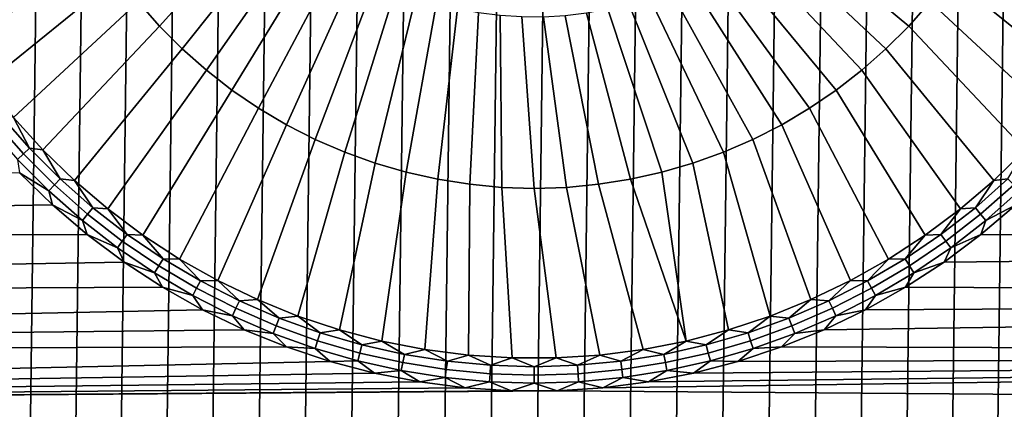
# Model space of a CAD drawing. Header units: metres. Extents: x -109 to 109, y -342 to 66.
# Tile 309 of 512: x -4.75 to 4.34, y -14.34 to -10.75. Entities that reach past the tile are written whole.
import ezdxf

# ---------------------------------------------------------------- set-up
doc = ezdxf.new("R2010")
doc.units = ezdxf.units.M
doc.layers.add('solid_K_24_62_16_000B91', color=7, linetype='CONTINUOUS')

msp = doc.modelspace()

# ---------------------------------------------------------------- linework, layer by layer
at = {"layer": 'solid_K_24_62_16_000B91'}
for points in [[(-1.283842, -16.951452, -67), (-0.855638, 16.978449, -67), (-0.427724, 16.994635, -67), (-0.855624, -16.978451, -67)], [(-0.855624, -16.978451, -67), (-0.427724, 16.994635, -67), (0, 17, -67), (-0.427716, -16.994635, -67)], [(0.427716, 16.994635, -67), (0, -17, -67), (-0.427716, -16.994635, -67), (0, 17, -67)], [(0.855624, 16.978451, -67), (0.427724, -16.994635, -67), (0, -17, -67), (0.427716, 16.994635, -67)], [(-2.565308, -16.805328, -67), (-2.139079, 16.864885, -67), (-1.711715, 16.913599, -67), (-2.139055, -16.864889, -67)], [(-2.139055, -16.864889, -67), (-1.711715, 16.913599, -67), (-1.283861, 16.951452, -67), (-1.711693, -16.913601, -67)], [(-1.711693, -16.913601, -67), (-1.283861, 16.951452, -67), (-0.855638, 16.978449, -67), (-1.283842, -16.951452, -67)], [(1.283842, 16.951452, -67), (0.855638, -16.978449, -67), (0.427724, -16.994635, -67), (0.855624, 16.978451, -67)], [(1.711693, 16.913601, -67), (1.283861, -16.951452, -67), (0.855638, -16.978449, -67), (1.283842, 16.951452, -67)], [(2.139055, 16.864889, -67), (1.711715, -16.913599, -67), (1.283861, -16.951452, -67), (1.711693, 16.913601, -67)], [(-3.413546, -16.653755, -67), (-2.99035, 16.734928, -67), (-2.565332, 16.805325, -67), (-2.990326, -16.734932, -67)], [(-2.990326, -16.734932, -67), (-2.565332, 16.805325, -67), (-2.139079, 16.864885, -67), (-2.565308, -16.805328, -67)], [(2.565308, 16.805328, -67), (2.139079, -16.864885, -67), (1.711715, -16.913599, -67), (2.139055, 16.864889, -67)], [(2.990326, 16.734932, -67), (2.565332, -16.805325, -67), (2.139079, -16.864885, -67), (2.565308, 16.805328, -67)], [(-3.834734, -16.561848, -67), (-3.413569, 16.653751, -67), (-2.99035, 16.734928, -67), (-3.413546, -16.653755, -67)], [(3.413546, 16.653755, -67), (2.99035, -16.734928, -67), (2.565332, -16.805325, -67), (2.990326, 16.734932, -67)], [(-4.253493, -16.459272, -67), (-3.834755, 16.561844, -67), (-3.413569, 16.653751, -67), (-3.834734, -16.561848, -67)], [(3.834734, 16.561848, -67), (3.413569, -16.653751, -67), (2.99035, -16.734928, -67), (3.413546, 16.653755, -67)], [(-4.669421, -16.346148, -67), (-4.253512, 16.459269, -67), (-3.834755, 16.561844, -67), (-4.253493, -16.459272, -67)], [(4.253493, 16.459272, -67), (3.834755, -16.561844, -67), (3.413569, -16.653751, -67), (3.834734, 16.561848, -67)], [(-5.082287, -16.222525, -67), (-4.669439, 16.346142, -67), (-4.253512, 16.459269, -67), (-4.669421, -16.346148, -67)], [(4.669421, 16.346148, -67), (4.253512, -16.459269, -67), (3.834755, -16.561844, -67), (4.253493, 16.459272, -67)], [(-5.491698, -16.088545, -67), (-5.082304, 16.222519, -67), (-4.669439, 16.346142, -67), (-5.082287, -16.222525, -67)], [(5.082287, 16.222525, -67), (4.669439, -16.346142, -67), (4.253512, -16.459269, -67), (4.669421, 16.346148, -67)], [(-3.457194, -10.811454, 85.244499), (-2.394037, -9.635666, 85.401207), (-2.520067, -9.480295, 85.401207), (-3.654223, -10.587968, 85.244499)], [(-3.246521, -11.022126, 85.244499), (-2.258443, -9.782765, 85.401207), (-2.394037, -9.635666, 85.401207), (-3.457194, -10.811454, 85.244499)], [(3.654223, -10.587968, 85.244499), (2.376152, -9.656165, 85.401207), (2.239299, -9.802094, 85.401207), (3.457194, -10.811454, 85.244499)], [(-3.023036, -11.219155, 85.244499), (-2.113828, -9.921005, 85.401207), (-2.258443, -9.782765, 85.401207), (-3.246521, -11.022126, 85.244499)], [(3.457194, -10.811454, 85.244499), (2.239299, -9.802094, 85.401207), (2.093501, -9.939086, 85.401207), (3.246521, -11.022126, 85.244499)], [(-4.155957, -9.849689, 85.244499), (-5.49601, -10.660227, 85.026184), (-5.286402, -11.005999, 85.026184), (-4.004295, -10.106135, 85.244499)], [(4.155957, -9.849689, 85.244499), (4.004295, -10.106135, 85.244499), (5.286402, -11.005999, 85.026184), (5.49601, -10.660227, 85.026184)], [(-2.787621, -11.401762, 85.244499), (-1.960769, -10.049834, 85.401207), (-2.113828, -9.921005, 85.401207), (-3.023036, -11.219155, 85.244499)], [(3.246521, -11.022126, 85.244499), (2.093501, -9.939086, 85.401207), (1.93934, -10.066594, 85.401207), (3.023036, -11.219155, 85.244499)], [(-2.541203, -11.569227, 85.244499), (-1.799877, -10.168736, 85.401207), (-1.960769, -10.049834, 85.401207), (-2.787621, -11.401762, 85.244499)], [(3.023036, -11.219155, 85.244499), (1.93934, -10.066594, 85.401207), (1.777432, -10.184109, 85.401207), (2.787621, -11.401762, 85.244499)], [(-4.004295, -10.106135, 85.244499), (-5.286402, -11.005999, 85.026184), (-5.05507, -11.337629, 85.026184), (-3.83683, -10.352552, 85.244499)], [(-2.284757, -11.720889, 85.244499), (-1.631795, -10.277237, 85.401207), (-1.799877, -10.168736, 85.401207), (-2.541203, -11.569227, 85.244499)], [(4.004295, -10.106135, 85.244499), (3.83683, -10.352552, 85.244499), (5.05507, -11.337629, 85.026184), (5.286402, -11.005999, 85.026184)], [(2.787621, -11.401762, 85.244499), (1.777432, -10.184109, 85.401207), (1.608424, -10.291161, 85.401207), (2.541203, -11.569227, 85.244499)], [(-3.83683, -10.352552, 85.244499), (-5.05507, -11.337629, 85.026184), (-4.802967, -11.653757, 85.026184), (-3.654223, -10.587968, 85.244499)], [(-2.019294, -11.85615, 85.244499), (-1.457195, -10.374903, 85.401207), (-1.631795, -10.277237, 85.401207), (-2.284757, -11.720889, 85.244499)], [(2.541203, -11.569227, 85.244499), (1.608424, -10.291161, 85.401207), (1.432991, -10.387322, 85.401207), (2.284757, -11.720889, 85.244499)], [(3.83683, -10.352552, 85.244499), (3.654223, -10.587968, 85.244499), (4.802967, -11.653757, 85.026184), (5.05507, -11.337629, 85.026184)], [(-1.745861, -11.974474, 85.244499), (-1.276774, -10.461344, 85.401207), (-1.457195, -10.374903, 85.401207), (-2.019294, -11.85615, 85.244499)], [(2.284757, -11.720889, 85.244499), (1.432991, -10.387322, 85.401207), (1.251833, -10.47221, 85.401207), (2.019294, -11.85615, 85.244499)], [(-1.465539, -12.075397, 85.244499), (-1.091252, -10.536215, 85.401207), (-1.276774, -10.461344, 85.401207), (-1.745861, -11.974474, 85.244499)], [(-1.179433, -12.158518, 85.244499), (-0.901372, -10.599216, 85.401207), (-1.091252, -10.536215, 85.401207), (-1.465539, -12.075397, 85.244499)], [(2.019294, -11.85615, 85.244499), (1.251833, -10.47221, 85.401207), (1.065675, -10.545484, 85.401207), (1.745861, -11.974474, 85.244499)], [(-3.654223, -10.587968, 85.244499), (-4.802967, -11.653757, 85.026184), (-4.531126, -11.953083, 85.026184), (-3.457194, -10.811454, 85.244499)], [(-0.888671, -12.223511, 85.244499), (-0.70789, -10.650097, 85.401207), (-0.901372, -10.599216, 85.401207), (-1.179433, -12.158518, 85.244499)], [(1.465539, -12.075397, 85.244499), (0.87526, -10.606852, 85.401207), (0.681349, -10.656067, 85.401207), (1.179433, -12.158518, 85.244499)], [(1.745861, -11.974474, 85.244499), (1.065675, -10.545484, 85.401207), (0.87526, -10.606852, 85.401207), (1.465539, -12.075397, 85.244499)], [(3.654223, -10.587968, 85.244499), (3.457194, -10.811454, 85.244499), (4.531126, -11.953083, 85.026184), (4.802967, -11.653757, 85.026184)], [(-0.594403, -12.270119, 85.244499), (-0.511581, -10.688654, 85.401207), (-0.70789, -10.650097, 85.401207), (-0.888671, -12.223511, 85.244499)], [(-0.297789, -12.298157, 85.244499), (-0.313228, -10.714732, 85.401207), (-0.511581, -10.688654, 85.401207), (-0.594403, -12.270119, 85.244499)], [(0, -12.307515, 85.244499), (-0.113624, -10.728229, 85.401207), (-0.313228, -10.714732, 85.401207), (-0.297789, -12.298157, 85.244499)], [(0.594403, -12.270119, 85.244499), (0.286146, -10.717308, 85.401207), (0.086433, -10.729088, 85.401207), (0.297789, -12.298157, 85.244499)], [(0.888671, -12.223511, 85.244499), (0.484715, -10.692935, 85.401207), (0.286146, -10.717308, 85.401207), (0.594403, -12.270119, 85.244499)], [(1.179433, -12.158518, 85.244499), (0.681349, -10.656067, 85.401207), (0.484715, -10.692935, 85.401207), (0.888671, -12.223511, 85.244499)], [(0.297789, -12.298157, 85.244499), (0.086433, -10.729088, 85.401207), (-0.113624, -10.728229, 85.401207), (0, -12.307515, 85.244499)], [(-3.457194, -10.811454, 85.244499), (-4.531126, -11.953083, 85.026184), (-4.240667, -12.234378, 85.026184), (-3.246521, -11.022126, 85.244499)], [(3.457194, -10.811454, 85.244499), (3.246521, -11.022126, 85.244499), (4.240667, -12.234378, 85.026184), (4.531126, -11.953083, 85.026184)], [(-3.246521, -11.022126, 85.244499), (-4.240667, -12.234378, 85.026184), (-3.932782, -12.496485, 85.026184), (-3.023036, -11.219155, 85.244499)], [(3.246521, -11.022126, 85.244499), (3.023036, -11.219155, 85.244499), (3.932782, -12.496485, 85.026184), (4.240667, -12.234378, 85.026184)], [(-3.023036, -11.219155, 85.244499), (-3.932782, -12.496485, 85.026184), (-3.608736, -12.738326, 85.026184), (-2.787621, -11.401762, 85.244499)], [(3.023036, -11.219155, 85.244499), (2.787621, -11.401762, 85.244499), (3.608736, -12.738326, 85.026184), (3.932782, -12.496485, 85.026184)], [(-2.787621, -11.401762, 85.244499), (-3.608736, -12.738326, 85.026184), (-3.269861, -12.958909, 85.026184), (-2.541203, -11.569227, 85.244499)], [(2.787621, -11.401762, 85.244499), (2.541203, -11.569227, 85.244499), (3.269861, -12.958909, 85.026184), (3.608736, -12.738326, 85.026184)], [(-2.541203, -11.569227, 85.244499), (-3.269861, -12.958909, 85.026184), (-2.917549, -13.157328, 85.026184), (-2.284757, -11.720889, 85.244499)], [(2.541203, -11.569227, 85.244499), (2.284757, -11.720889, 85.244499), (2.917549, -13.157328, 85.026184), (3.269861, -12.958909, 85.026184)], [(-4.711582, -11.989402, 84.988327), (-4.980099, -11.684828, 84.988327), (-5.037961, -11.732696, 84.960159), (-4.766323, -12.040808, 84.960159)], [(-4.655371, -11.936616, 85.010384), (-4.920685, -11.635676, 85.010384), (-4.980099, -11.684828, 84.988327), (-4.711582, -11.989402, 84.988327)], [(-4.802967, -11.653757, 85.026184), (-4.920685, -11.635676, 85.010384), (-4.655371, -11.936616, 85.010384)], [(-4.531126, -11.953083, 85.026184), (-4.802967, -11.653757, 85.026184), (-4.655371, -11.936616, 85.010384)], [(-2.284757, -11.720889, 85.244499), (-2.917549, -13.157328, 85.026184), (-2.553249, -13.332766, 85.026184), (-2.019294, -11.85615, 85.244499)], [(2.284757, -11.720889, 85.244499), (2.019294, -11.85615, 85.244499), (2.553249, -13.332766, 85.026184), (2.917549, -13.157328, 85.026184)], [(-2.019294, -11.85615, 85.244499), (-2.553249, -13.332766, 85.026184), (-2.178457, -13.484502, 85.026184), (-1.745861, -11.974474, 85.244499)], [(2.019294, -11.85615, 85.244499), (1.745861, -11.974474, 85.244499), (2.178457, -13.484502, 85.026184), (2.553249, -13.332766, 85.026184)], [(-4.42447, -12.276514, 84.988327), (-4.711582, -11.989402, 84.988327), (-4.766323, -12.040808, 84.960159), (-4.475875, -12.331255, 84.960159)], [(-4.371684, -12.220303, 85.010384), (-4.655371, -11.936616, 85.010384), (-4.711582, -11.989402, 84.988327), (-4.42447, -12.276514, 84.988327)], [(-4.531126, -11.953083, 85.026184), (-4.655371, -11.936616, 85.010384), (-4.371684, -12.220303, 85.010384)], [(-4.240667, -12.234378, 85.026184), (-4.531126, -11.953083, 85.026184), (-4.371684, -12.220303, 85.010384)], [(-1.745861, -11.974474, 85.244499), (-2.178457, -13.484502, 85.026184), (-1.794712, -13.611914, 85.026184), (-1.465539, -12.075397, 85.244499)], [(1.745861, -11.974474, 85.244499), (1.465539, -12.075397, 85.244499), (1.794712, -13.611914, 85.026184), (2.178457, -13.484502, 85.026184)], [(4.531126, -11.953083, 85.026184), (4.240667, -12.234378, 85.026184), (4.371684, -12.220303, 85.010384)], [(-4.475875, -12.331255, 84.960159), (-4.766323, -12.040808, 84.960159), (-4.748883, -12.163975, 84.926178)], [(-1.465539, -12.075397, 85.244499), (-1.794712, -13.611914, 85.026184), (-1.403594, -13.714478, 85.026184), (-1.179433, -12.158518, 85.244499)], [(1.465539, -12.075397, 85.244499), (1.179433, -12.158518, 85.244499), (1.403594, -13.714478, 85.026184), (1.794712, -13.611914, 85.026184)], [(-4.748883, -12.163975, 84.926178), (-23.530216, -12.254224, 84.926178), (-23.246613, -12.786764, 84.926178), (-4.444476, -12.458776, 84.926178)], [(-4.475875, -12.331255, 84.960159), (-4.748883, -12.163975, 84.926178), (-4.444476, -12.458776, 84.926178)], [(-1.179433, -12.158518, 85.244499), (-1.403594, -13.714478, 85.026184), (-1.006707, -13.791771, 85.026184), (-0.888671, -12.223511, 85.244499)], [(0.888671, -12.223511, 85.244499), (1.403594, -13.714478, 85.026184), (1.179433, -12.158518, 85.244499)], [(-4.070745, -12.485617, 85.010384), (-4.371684, -12.220303, 85.010384), (-4.42447, -12.276514, 84.988327), (-4.119896, -12.545032, 84.988327)], [(-4.240667, -12.234378, 85.026184), (-4.371684, -12.220303, 85.010384), (-4.070745, -12.485617, 85.010384)], [(-3.932782, -12.496485, 85.026184), (-4.240667, -12.234378, 85.026184), (-4.070745, -12.485617, 85.010384)], [(-0.888671, -12.223511, 85.244499), (-1.006707, -13.791771, 85.026184), (-0.605684, -13.843477, 85.026184), (-0.594403, -12.270119, 85.244499)], [(0.594403, -12.270119, 85.244499), (1.006707, -13.791771, 85.026184), (1.403594, -13.714478, 85.026184), (0.888671, -12.223511, 85.244499)], [(4.240667, -12.234378, 85.026184), (3.932782, -12.496485, 85.026184), (4.070745, -12.485617, 85.010384)], [(4.371684, -12.220303, 85.010384), (4.070745, -12.485617, 85.010384), (4.119896, -12.545032, 84.988327), (4.42447, -12.276514, 84.988327)], [(4.240667, -12.234378, 85.026184), (4.070745, -12.485617, 85.010384), (4.371684, -12.220303, 85.010384)], [(4.444476, -12.458776, 84.926178), (4.1218, -12.733474, 84.926178), (23.246618, -12.786755, 84.926178), (23.530222, -12.254214, 84.926178)], [(-4.119896, -12.545032, 84.988327), (-4.42447, -12.276514, 84.988327), (-4.475875, -12.331255, 84.960159), (-4.167763, -12.602893, 84.960159)], [(-4.167763, -12.602893, 84.960159), (-4.475875, -12.331255, 84.960159), (-4.444476, -12.458776, 84.926178)], [(-0.594403, -12.270119, 85.244499), (-0.605684, -13.843477, 85.026184), (-0.202171, -13.869384, 85.026184), (-0.297789, -12.298157, 85.244499)], [(-0.297789, -12.298157, 85.244499), (-0.202171, -13.869384, 85.026184), (0.202171, -13.869384, 85.026184), (0, -12.307515, 85.244499)], [(0, -12.307515, 85.244499), (0.202171, -13.869384, 85.026184), (0.605684, -13.843477, 85.026184), (0.297789, -12.298157, 85.244499)], [(0.297789, -12.298157, 85.244499), (0.605684, -13.843477, 85.026184), (1.006707, -13.791771, 85.026184), (0.594403, -12.270119, 85.244499)], [(4.42447, -12.276514, 84.988327), (4.119896, -12.545032, 84.988327), (4.167763, -12.602893, 84.960159), (4.475875, -12.331255, 84.960159)], [(4.475875, -12.331255, 84.960159), (4.167763, -12.602893, 84.960159), (4.444476, -12.458776, 84.926178)], [(-4.1218, -12.733474, 84.926178), (-4.444476, -12.458776, 84.926178), (-23.246613, -12.786764, 84.926178)], [(-4.167763, -12.602893, 84.960159), (-4.444476, -12.458776, 84.926178), (-4.1218, -12.733474, 84.926178)], [(-3.753739, -12.731511, 85.010384), (-4.070745, -12.485617, 85.010384), (-4.119896, -12.545032, 84.988327), (-3.799064, -12.793895, 84.988327)], [(-3.932782, -12.496485, 85.026184), (-4.070745, -12.485617, 85.010384), (-3.753739, -12.731511, 85.010384)], [(-3.608736, -12.738326, 85.026184), (-3.932782, -12.496485, 85.026184), (-3.753739, -12.731511, 85.010384)], [(3.932782, -12.496485, 85.026184), (3.608736, -12.738326, 85.026184), (3.753739, -12.731511, 85.010384)], [(4.070745, -12.485617, 85.010384), (3.753739, -12.731511, 85.010384), (3.799064, -12.793895, 84.988327), (4.119896, -12.545032, 84.988327)], [(3.932782, -12.496485, 85.026184), (3.753739, -12.731511, 85.010384), (4.070745, -12.485617, 85.010384)], [(4.167763, -12.602893, 84.960159), (4.1218, -12.733474, 84.926178), (4.444476, -12.458776, 84.926178)], [(-3.799064, -12.793895, 84.988327), (-4.119896, -12.545032, 84.988327), (-4.167763, -12.602893, 84.960159), (-3.843203, -12.854648, 84.960159)], [(-3.843203, -12.854648, 84.960159), (-4.167763, -12.602893, 84.960159), (-4.1218, -12.733474, 84.926178)], [(4.119896, -12.545032, 84.988327), (3.799064, -12.793895, 84.988327), (3.843203, -12.854648, 84.960159), (4.167763, -12.602893, 84.960159)], [(4.167763, -12.602893, 84.960159), (3.843203, -12.854648, 84.960159), (4.1218, -12.733474, 84.926178)], [(-4.1218, -12.733474, 84.926178), (-23.246613, -12.786764, 84.926178), (-22.950975, -13.312672, 84.926178), (-3.782184, -12.986938, 84.926178)], [(-3.843203, -12.854648, 84.960159), (-4.1218, -12.733474, 84.926178), (-3.782184, -12.986938, 84.926178)], [(-3.463238, -13.022121, 84.988327), (-3.799064, -12.793895, 84.988327), (-3.843203, -12.854648, 84.960159), (-3.503475, -13.085526, 84.960159)], [(-3.42192, -12.957015, 85.010384), (-3.753739, -12.731511, 85.010384), (-3.799064, -12.793895, 84.988327), (-3.463238, -13.022121, 84.988327)], [(-3.608736, -12.738326, 85.026184), (-3.753739, -12.731511, 85.010384), (-3.42192, -12.957015, 85.010384)], [(-3.269861, -12.958909, 85.026184), (-3.608736, -12.738326, 85.026184), (-3.42192, -12.957015, 85.010384)], [(3.608736, -12.738326, 85.026184), (3.269861, -12.958909, 85.026184), (3.42192, -12.957015, 85.010384)], [(3.753739, -12.731511, 85.010384), (3.42192, -12.957015, 85.010384), (3.463238, -13.022121, 84.988327), (3.799064, -12.793895, 84.988327)], [(3.608736, -12.738326, 85.026184), (3.42192, -12.957015, 85.010384), (3.753739, -12.731511, 85.010384)], [(3.782184, -12.986938, 84.926178), (3.427021, -13.218124, 84.926178), (22.950981, -13.312663, 84.926178), (23.246618, -12.786755, 84.926178)], [(3.799064, -12.793895, 84.988327), (3.463238, -13.022121, 84.988327), (3.503475, -13.085526, 84.960159), (3.843203, -12.854648, 84.960159)], [(4.1218, -12.733474, 84.926178), (3.782184, -12.986938, 84.926178), (23.246618, -12.786755, 84.926178)], [(3.843203, -12.854648, 84.960159), (3.782184, -12.986938, 84.926178), (4.1218, -12.733474, 84.926178)], [(-3.503475, -13.085526, 84.960159), (-3.843203, -12.854648, 84.960159), (-3.782184, -12.986938, 84.926178)], [(3.843203, -12.854648, 84.960159), (3.503475, -13.085526, 84.960159), (3.782184, -12.986938, 84.926178)], [(-3.427021, -13.218124, 84.926178), (-3.782184, -12.986938, 84.926178), (-22.950975, -13.312672, 84.926178)], [(-3.503475, -13.085526, 84.960159), (-3.782184, -12.986938, 84.926178), (-3.427021, -13.218124, 84.926178)], [(-3.076596, -13.16124, 85.010384), (-3.42192, -12.957015, 85.010384), (-3.463238, -13.022121, 84.988327), (-3.113744, -13.228811, 84.988327)], [(-3.269861, -12.958909, 85.026184), (-3.42192, -12.957015, 85.010384), (-3.076596, -13.16124, 85.010384)], [(-2.917549, -13.157328, 85.026184), (-3.269861, -12.958909, 85.026184), (-3.076596, -13.16124, 85.010384)], [(3.269861, -12.958909, 85.026184), (2.917549, -13.157328, 85.026184), (3.076596, -13.16124, 85.010384)], [(3.42192, -12.957015, 85.010384), (3.076596, -13.16124, 85.010384), (3.113744, -13.228811, 84.988327), (3.463238, -13.022121, 84.988327)], [(3.269861, -12.958909, 85.026184), (3.076596, -13.16124, 85.010384), (3.42192, -12.957015, 85.010384)], [(3.503475, -13.085526, 84.960159), (3.427021, -13.218124, 84.926178), (3.782184, -12.986938, 84.926178)], [(-3.113744, -13.228811, 84.988327), (-3.463238, -13.022121, 84.988327), (-3.503475, -13.085526, 84.960159), (-3.149921, -13.294618, 84.960159)], [(3.463238, -13.022121, 84.988327), (3.113744, -13.228811, 84.988327), (3.149921, -13.294618, 84.960159), (3.503475, -13.085526, 84.960159)], [(-3.149921, -13.294618, 84.960159), (-3.503475, -13.085526, 84.960159), (-3.427021, -13.218124, 84.926178)], [(-2.71913, -13.343377, 85.010384), (-3.076596, -13.16124, 85.010384), (-3.113744, -13.228811, 84.988327), (-2.751962, -13.413149, 84.988327)], [(-2.917549, -13.157328, 85.026184), (-3.076596, -13.16124, 85.010384), (-2.71913, -13.343377, 85.010384)], [(-2.553249, -13.332766, 85.026184), (-2.917549, -13.157328, 85.026184), (-2.71913, -13.343377, 85.010384)], [(2.917549, -13.157328, 85.026184), (2.553249, -13.332766, 85.026184), (2.71913, -13.343377, 85.010384)], [(2.917549, -13.157328, 85.026184), (2.71913, -13.343377, 85.010384), (3.076596, -13.16124, 85.010384)], [(3.076596, -13.16124, 85.010384), (2.71913, -13.343377, 85.010384), (2.751962, -13.413149, 84.988327), (3.113744, -13.228811, 84.988327)], [(3.503475, -13.085526, 84.960159), (3.149921, -13.294618, 84.960159), (3.427021, -13.218124, 84.926178)], [(-3.427021, -13.218124, 84.926178), (-22.950975, -13.312672, 84.926178), (-22.643448, -13.831715, 84.926178), (-3.057772, -13.426083, 84.926178)], [(-3.149921, -13.294618, 84.960159), (-3.427021, -13.218124, 84.926178), (-3.057772, -13.426083, 84.926178)], [(-2.751962, -13.413149, 84.988327), (-3.113744, -13.228811, 84.988327), (-3.149921, -13.294618, 84.960159), (-2.783936, -13.481096, 84.960159)], [(3.113744, -13.228811, 84.988327), (2.751962, -13.413149, 84.988327), (2.783936, -13.481096, 84.960159), (3.149921, -13.294618, 84.960159)], [(3.427021, -13.218124, 84.926178), (3.057772, -13.426083, 84.926178), (22.950981, -13.312663, 84.926178)], [(3.149921, -13.294618, 84.960159), (3.057772, -13.426083, 84.926178), (3.427021, -13.218124, 84.926178)], [(-2.783936, -13.481096, 84.960159), (-3.149921, -13.294618, 84.960159), (-3.057772, -13.426083, 84.926178)], [(-2.350933, -13.50271, 85.010384), (-2.71913, -13.343377, 85.010384), (-2.751962, -13.413149, 84.988327), (-2.379319, -13.574406, 84.988327)], [(-2.553249, -13.332766, 85.026184), (-2.71913, -13.343377, 85.010384), (-2.350933, -13.50271, 85.010384)], [(-2.178457, -13.484502, 85.026184), (-2.553249, -13.332766, 85.026184), (-2.350933, -13.50271, 85.010384)], [(2.553249, -13.332766, 85.026184), (2.178457, -13.484502, 85.026184), (2.350933, -13.50271, 85.010384)], [(2.675956, -13.609956, 84.926178), (2.283144, -13.768988, 84.926178), (22.643452, -13.831705, 84.926178), (22.950981, -13.312663, 84.926178)], [(2.553249, -13.332766, 85.026184), (2.350933, -13.50271, 85.010384), (2.71913, -13.343377, 85.010384)], [(2.71913, -13.343377, 85.010384), (2.350933, -13.50271, 85.010384), (2.379319, -13.574406, 84.988327), (2.751962, -13.413149, 84.988327)], [(3.057772, -13.426083, 84.926178), (2.675956, -13.609956, 84.926178), (22.950981, -13.312663, 84.926178)], [(3.149921, -13.294618, 84.960159), (2.783936, -13.481096, 84.960159), (3.057772, -13.426083, 84.926178)], [(-2.675956, -13.609956, 84.926178), (-3.057772, -13.426083, 84.926178), (-22.643448, -13.831715, 84.926178)], [(-2.783936, -13.481096, 84.960159), (-3.057772, -13.426083, 84.926178), (-2.675956, -13.609956, 84.926178)], [(-2.379319, -13.574406, 84.988327), (-2.751962, -13.413149, 84.988327), (-2.783936, -13.481096, 84.960159), (-2.406963, -13.644227, 84.960159)], [(2.751962, -13.413149, 84.988327), (2.379319, -13.574406, 84.988327), (2.406963, -13.644227, 84.960159), (2.783936, -13.481096, 84.960159)], [(2.783936, -13.481096, 84.960159), (2.675956, -13.609956, 84.926178), (3.057772, -13.426083, 84.926178)], [(-2.406963, -13.644227, 84.960159), (-2.783936, -13.481096, 84.960159), (-2.675956, -13.609956, 84.926178)], [(-1.973458, -13.63861, 85.010384), (-2.350933, -13.50271, 85.010384), (-2.379319, -13.574406, 84.988327), (-1.997286, -13.711946, 84.988327)], [(-2.178457, -13.484502, 85.026184), (-2.350933, -13.50271, 85.010384), (-1.973458, -13.63861, 85.010384)], [(-1.794712, -13.611914, 85.026184), (-2.178457, -13.484502, 85.026184), (-1.973458, -13.63861, 85.010384)], [(2.178457, -13.484502, 85.026184), (1.794712, -13.611914, 85.026184), (1.973458, -13.63861, 85.010384)], [(2.178457, -13.484502, 85.026184), (1.973458, -13.63861, 85.010384), (2.350933, -13.50271, 85.010384)], [(2.350933, -13.50271, 85.010384), (1.973458, -13.63861, 85.010384), (1.997286, -13.711946, 84.988327), (2.379319, -13.574406, 84.988327)], [(2.783936, -13.481096, 84.960159), (2.406963, -13.644227, 84.960159), (2.675956, -13.609956, 84.926178)], [(-2.283144, -13.768988, 84.926178), (-2.675956, -13.609956, 84.926178), (-22.643448, -13.831715, 84.926178)], [(-2.406963, -13.644227, 84.960159), (-2.675956, -13.609956, 84.926178), (-2.283144, -13.768988, 84.926178)], [(-1.997286, -13.711946, 84.988327), (-2.379319, -13.574406, 84.988327), (-2.406963, -13.644227, 84.960159), (-2.020491, -13.783365, 84.960159)], [(-1.794712, -13.611914, 85.026184), (-1.973458, -13.63861, 85.010384), (-1.588194, -13.75054, 85.010384)], [(-1.403594, -13.714478, 85.026184), (-1.794712, -13.611914, 85.026184), (-1.588194, -13.75054, 85.010384)], [(1.794712, -13.611914, 85.026184), (1.403594, -13.714478, 85.026184), (1.588194, -13.75054, 85.010384)], [(1.794712, -13.611914, 85.026184), (1.588194, -13.75054, 85.010384), (1.973458, -13.63861, 85.010384)], [(2.379319, -13.574406, 84.988327), (1.997286, -13.711946, 84.988327), (2.020491, -13.783365, 84.960159), (2.406963, -13.644227, 84.960159)], [(2.406963, -13.644227, 84.960159), (2.283144, -13.768988, 84.926178), (2.675956, -13.609956, 84.926178)], [(-2.020491, -13.783365, 84.960159), (-2.406963, -13.644227, 84.960159), (-2.283144, -13.768988, 84.926178)], [(-1.607371, -13.825227, 84.988327), (-1.997286, -13.711946, 84.988327), (-2.020491, -13.783365, 84.960159), (-1.626046, -13.897963, 84.960159)], [(-1.588194, -13.75054, 85.010384), (-1.973458, -13.63861, 85.010384), (-1.997286, -13.711946, 84.988327), (-1.607371, -13.825227, 84.988327)], [(-1.403594, -13.714478, 85.026184), (-1.588194, -13.75054, 85.010384), (-1.196663, -13.838057, 85.010384)], [(-1.006707, -13.791771, 85.026184), (-1.403594, -13.714478, 85.026184), (-1.196663, -13.838057, 85.010384)], [(1.403594, -13.714478, 85.026184), (1.006707, -13.791771, 85.026184), (1.196663, -13.838057, 85.010384)], [(1.403594, -13.714478, 85.026184), (1.196663, -13.838057, 85.010384), (1.588194, -13.75054, 85.010384)], [(1.973458, -13.63861, 85.010384), (1.588194, -13.75054, 85.010384), (1.607371, -13.825227, 84.988327), (1.997286, -13.711946, 84.988327)], [(1.997286, -13.711946, 84.988327), (1.607371, -13.825227, 84.988327), (1.626046, -13.897963, 84.960159), (2.020491, -13.783365, 84.960159)], [(2.406963, -13.644227, 84.960159), (2.020491, -13.783365, 84.960159), (2.283144, -13.768988, 84.926178)], [(-2.283144, -13.768988, 84.926178), (-22.643448, -13.831715, 84.926178), (-22.32416, -14.343652, 84.926178), (-1.880949, -13.902525, 84.926178)], [(-2.020491, -13.783365, 84.960159), (-2.283144, -13.768988, 84.926178), (-1.880949, -13.902525, 84.926178)], [(-1.626046, -13.897963, 84.960159), (-2.020491, -13.783365, 84.960159), (-1.880949, -13.902525, 84.926178)], [(-1.196663, -13.838057, 85.010384), (-1.588194, -13.75054, 85.010384), (-1.607371, -13.825227, 84.988327), (-1.211112, -13.913801, 84.988327)], [(-1.006707, -13.791771, 85.026184), (-1.196663, -13.838057, 85.010384), (-0.800408, -13.900818, 85.010384)], [(-0.605684, -13.843477, 85.026184), (-1.006707, -13.791771, 85.026184), (-0.800408, -13.900818, 85.010384)], [(1.006707, -13.791771, 85.026184), (0.605684, -13.843477, 85.026184), (0.800408, -13.900818, 85.010384)], [(1.006707, -13.791771, 85.026184), (0.800408, -13.900818, 85.010384), (1.196663, -13.838057, 85.010384)], [(1.588194, -13.75054, 85.010384), (1.196663, -13.838057, 85.010384), (1.211112, -13.913801, 84.988327), (1.607371, -13.825227, 84.988327)], [(2.020491, -13.783365, 84.960159), (1.626046, -13.897963, 84.960159), (1.880949, -13.902525, 84.926178)], [(2.283144, -13.768988, 84.926178), (1.880949, -13.902525, 84.926178), (22.643452, -13.831705, 84.926178)], [(2.020491, -13.783365, 84.960159), (1.880949, -13.902525, 84.926178), (2.283144, -13.768988, 84.926178)], [(-1.626046, -13.897963, 84.960159), (-1.880949, -13.902525, 84.926178), (-1.471028, -14.010018, 84.926178)], [(-1.211112, -13.913801, 84.988327), (-1.607371, -13.825227, 84.988327), (-1.626046, -13.897963, 84.960159), (-1.225183, -13.987566, 84.960159)], [(-1.225183, -13.987566, 84.960159), (-1.626046, -13.897963, 84.960159), (-1.471028, -14.010018, 84.926178)], [(-0.800408, -13.900818, 85.010384), (-1.196663, -13.838057, 85.010384), (-1.211112, -13.913801, 84.988327), (-0.810073, -13.97732, 84.988327)], [(-0.605684, -13.843477, 85.026184), (-0.800408, -13.900818, 85.010384), (-0.400996, -13.938573, 85.010384)], [(-0.202171, -13.869384, 85.026184), (-0.605684, -13.843477, 85.026184), (-0.400996, -13.938573, 85.010384)], [(-0.202171, -13.869384, 85.026184), (-0.400996, -13.938573, 85.010384), (0, -13.951175, 85.010384)], [(0.202171, -13.869384, 85.026184), (-0.202171, -13.869384, 85.026184), (0, -13.951175, 85.010384)], [(0.202171, -13.869384, 85.026184), (0, -13.951175, 85.010384), (0.400996, -13.938573, 85.010384)], [(0.605684, -13.843477, 85.026184), (0.202171, -13.869384, 85.026184), (0.400996, -13.938573, 85.010384)], [(0.634773, -14.145216, 84.926178), (0.211879, -14.172366, 84.926178), (22.324163, -14.343643, 84.926178), (22.643452, -13.831705, 84.926178)], [(0.605684, -13.843477, 85.026184), (0.400996, -13.938573, 85.010384), (0.800408, -13.900818, 85.010384)], [(1.055066, -14.091025, 84.926178), (0.634773, -14.145216, 84.926178), (22.643452, -13.831705, 84.926178)], [(1.196663, -13.838057, 85.010384), (0.800408, -13.900818, 85.010384), (0.810073, -13.97732, 84.988327), (1.211112, -13.913801, 84.988327)], [(1.471028, -14.010018, 84.926178), (1.055066, -14.091025, 84.926178), (22.643452, -13.831705, 84.926178)], [(1.607371, -13.825227, 84.988327), (1.211112, -13.913801, 84.988327), (1.225183, -13.987566, 84.960159), (1.626046, -13.897963, 84.960159)], [(1.626046, -13.897963, 84.960159), (1.225183, -13.987566, 84.960159), (1.471028, -14.010018, 84.926178)], [(1.880949, -13.902525, 84.926178), (1.471028, -14.010018, 84.926178), (22.643452, -13.831705, 84.926178)], [(1.626046, -13.897963, 84.960159), (1.471028, -14.010018, 84.926178), (1.880949, -13.902525, 84.926178)], [(-1.471028, -14.010018, 84.926178), (-1.880949, -13.902525, 84.926178), (-22.32416, -14.343652, 84.926178)], [(-1.225183, -13.987566, 84.960159), (-1.471028, -14.010018, 84.926178), (-1.055066, -14.091025, 84.926178)], [(-0.810073, -13.97732, 84.988327), (-1.211112, -13.913801, 84.988327), (-1.225183, -13.987566, 84.960159), (-0.819485, -14.051822, 84.960159)], [(-0.819485, -14.051822, 84.960159), (-1.225183, -13.987566, 84.960159), (-1.055066, -14.091025, 84.926178)], [(-0.405837, -14.015532, 84.988327), (-0.810073, -13.97732, 84.988327), (-0.819485, -14.051822, 84.960159), (-0.410553, -14.090478, 84.960159)], [(-0.400996, -13.938573, 85.010384), (-0.800408, -13.900818, 85.010384), (-0.810073, -13.97732, 84.988327), (-0.405837, -14.015532, 84.988327)], [(0, -13.951175, 85.010384), (-0.400996, -13.938573, 85.010384), (-0.405837, -14.015532, 84.988327), (0, -14.028285, 84.988327)], [(0.400996, -13.938573, 85.010384), (0, -13.951175, 85.010384), (0, -14.028285, 84.988327), (0.405837, -14.015532, 84.988327)], [(0.800408, -13.900818, 85.010384), (0.400996, -13.938573, 85.010384), (0.405837, -14.015532, 84.988327), (0.810073, -13.97732, 84.988327)], [(0.810073, -13.97732, 84.988327), (0.405837, -14.015532, 84.988327), (0.410553, -14.090478, 84.960159), (0.819485, -14.051822, 84.960159)], [(1.211112, -13.913801, 84.988327), (0.810073, -13.97732, 84.988327), (0.819485, -14.051822, 84.960159), (1.225183, -13.987566, 84.960159)], [(1.225183, -13.987566, 84.960159), (0.819485, -14.051822, 84.960159), (1.055066, -14.091025, 84.926178)], [(1.225183, -13.987566, 84.960159), (1.055066, -14.091025, 84.926178), (1.471028, -14.010018, 84.926178)], [(-1.055066, -14.091025, 84.926178), (-1.471028, -14.010018, 84.926178), (-22.32416, -14.343652, 84.926178)], [(-0.819485, -14.051822, 84.960159), (-1.055066, -14.091025, 84.926178), (-0.634773, -14.145216, 84.926178)], [(-0.410553, -14.090478, 84.960159), (-0.819485, -14.051822, 84.960159), (-0.634773, -14.145216, 84.926178)], [(0, -14.028285, 84.988327), (-0.405837, -14.015532, 84.988327), (-0.410553, -14.090478, 84.960159), (0, -14.103379, 84.960159)], [(0.405837, -14.015532, 84.988327), (0, -14.028285, 84.988327), (0, -14.103379, 84.960159), (0.410553, -14.090478, 84.960159)], [(0.819485, -14.051822, 84.960159), (0.410553, -14.090478, 84.960159), (0.634773, -14.145216, 84.926178)], [(0.819485, -14.051822, 84.960159), (0.634773, -14.145216, 84.926178), (1.055066, -14.091025, 84.926178)], [(-0.634773, -14.145216, 84.926178), (-1.055066, -14.091025, 84.926178), (-22.32416, -14.343652, 84.926178)], [(-0.211879, -14.172366, 84.926178), (-0.634773, -14.145216, 84.926178), (-22.32416, -14.343652, 84.926178)], [(-0.410553, -14.090478, 84.960159), (-0.634773, -14.145216, 84.926178), (-0.211879, -14.172366, 84.926178)], [(0, -14.103379, 84.960159), (-0.410553, -14.090478, 84.960159), (-0.211879, -14.172366, 84.926178)], [(0, -14.103379, 84.960159), (-0.211879, -14.172366, 84.926178), (0.211879, -14.172366, 84.926178)], [(0.410553, -14.090478, 84.960159), (0, -14.103379, 84.960159), (0.211879, -14.172366, 84.926178)], [(0.410553, -14.090478, 84.960159), (0.211879, -14.172366, 84.926178), (0.634773, -14.145216, 84.926178)], [(0.211879, -14.172366, 84.926178), (-22.32416, -14.343652, 84.926178), (-21.993338, -14.848134, 84.926178), (22.324163, -14.343643, 84.926178)], [(0.211879, -14.172366, 84.926178), (-0.211879, -14.172366, 84.926178), (-22.32416, -14.343652, 84.926178)], [(-21.651062, -15.345031, 84.926178), (21.993343, -14.848125, 84.926178), (22.324163, -14.343643, 84.926178), (-21.993338, -14.848134, 84.926178)]]:
    msp.add_3dface(points, dxfattribs=at)

doc.saveas('drawing.dxf')
